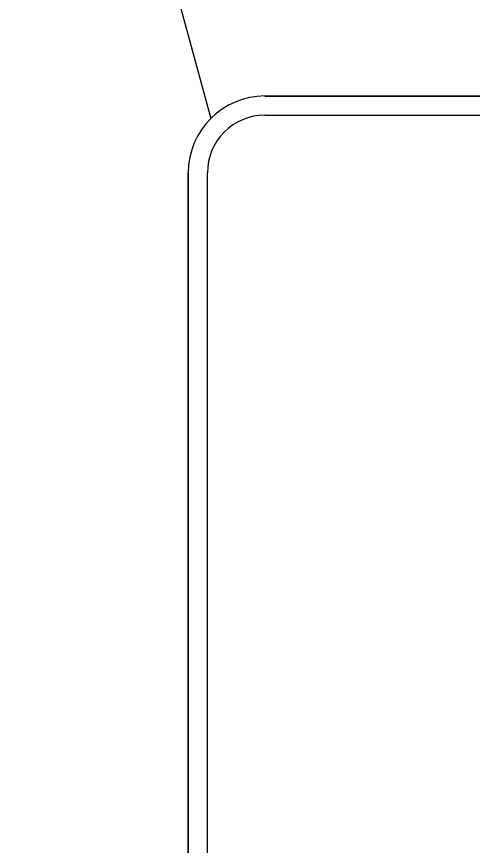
# Model space of a CAD drawing. Extents: x 99958 to 100176, y 99935 to 100011.
# Drawn here: x 100064.6385 to 100064.7388, y 99973.5395 to 99973.7219 of the extents above; entities that cross this region are included whole.
import ezdxf

# ---------------------------------------------------------------- set-up
doc = ezdxf.new("R2010")
doc.units = 0
for name, color, linetype in [('RD_MK_LineEdgeWhite', 7, 'Continuous'), ('TR_SN_ConstructionSigns', 7, 'Continuous'), ('TR_WZ_WorkZoneDetails', 7, 'Continuous')]:
    doc.layers.add(name, color=color, linetype=linetype)

msp = doc.modelspace()

# ---------------------------------------------------------------- linework, layer by layer
at = {"layer": 'RD_MK_LineEdgeWhite'}
msp.add_arc((100064.92185, 99973.53192), 0.86145, 92.65548, 170.6116, dxfattribs=at)
at = {"layer": 'TR_SN_ConstructionSigns'}
for p, q in [((100064.99688, 99973.70445), (100064.69313, 99973.70445)), ((100064.99688, 99973.70445), (100064.69313, 99973.70445)), ((100064.69313, 99973.70445), (100064.99688, 99973.70445)), ((100064.69313, 99973.70023), (100064.99688, 99973.70023)), ((100064.67625, 99973.68758), (100064.67625, 99973.45133)), ((100064.67625, 99973.68758), (100064.67625, 99973.45133)), ((100064.67625, 99973.45133), (100064.67625, 99973.68758)), ((100064.68047, 99973.45133), (100064.68047, 99973.68758))]:
    msp.add_line(p, q, dxfattribs=at)
for radius in [0.01688, 0.01688, 0.01688, 0.01266]:
    msp.add_arc((100064.69313, 99973.68758), radius, 90, 180, dxfattribs=at)
at = {"layer": 'TR_WZ_WorkZoneDetails'}
msp.add_line((100064.645, 99973.83245), (100064.6812, 99973.69951), dxfattribs=at)

doc.saveas('drawing.dxf')
